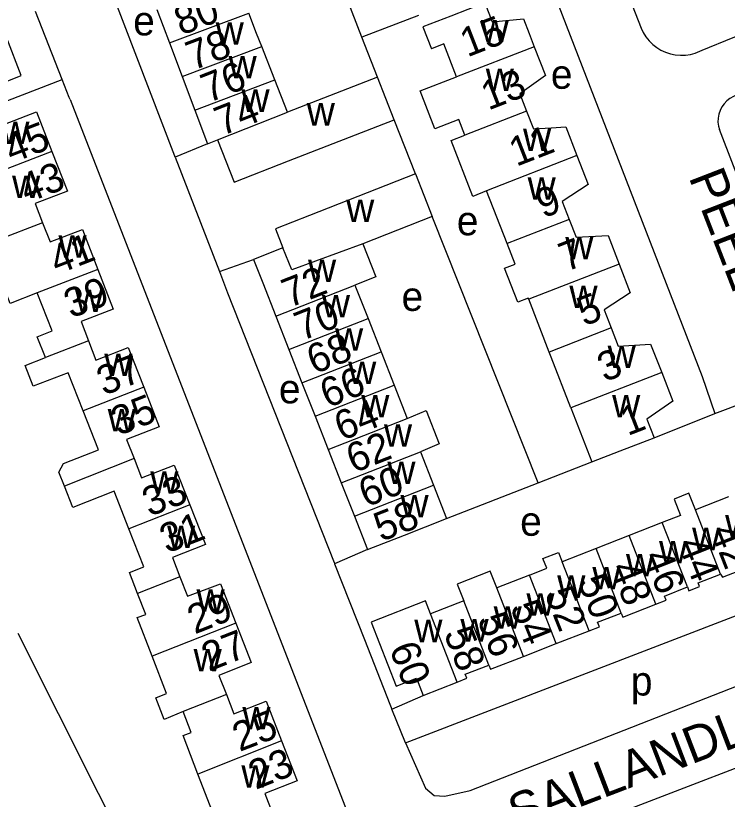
# Model space of a CAD drawing. Extents: x 159675 to 162108, y 386471 to 388472.
# Drawn here: x 159926.4 to 160024.2, y 387644.8 to 387752.4 of the extents above; entities that cross this region are included whole.
import ezdxf

# ---------------------------------------------------------------- set-up
doc = ezdxf.new("R2010")
doc.units = 0
for name, color, linetype in [('BLT_Basislijn', 7, 'Continuous'), ('BLT_Bebouwing', 7, 'Continuous'), ('BLT_Centroide', 7, 'Continuous'), ('BLT_Huisnummer', 7, 'Continuous'), ('BLT_Huisnummer_ tussenligend', 7, 'Continuous'), ('BLT_Onderverdeling_panden', 7, 'Continuous'), ('BLT_Straatnaam', 7, 'Continuous')]:
    doc.layers.add(name, color=color, linetype=linetype)

msp = doc.modelspace()

# ---------------------------------------------------------------- linework, layer by layer
at = {"layer": 'BLT_Basislijn'}
for p, q in [((159973.96, 387749.5), (159961.84, 387780.88)), ((160004.69, 387770.7), (160012.34, 387750.73)), ((159932.82, 387743.66), (159929.15, 387753)), ((159981.77, 387752.46), (159973.96, 387749.5)), ((159976.14, 387743.99), (159973.96, 387749.5)), ((159923.74, 387740.16), (159932.82, 387743.66)), ((159933.9, 387740.91), (159990.1, 387596.43)), ((159981.36, 387730.7), (159978.42, 387738.14)), ((160042.76, 387685.82), (160023.1, 387736.79)), ((159952.8, 387734.84), (159948.35, 387733)), ((159948.35, 387733), (159954.41, 387717.27)), ((159998.19, 387688.24), (159983.66, 387724.84)), ((159954.41, 387717.27), (159959.1, 387718.95)), ((160022.5, 387697.76), (160028.94, 387700.23)), ((160014.14, 387694.44), (160022.5, 387697.76)), ((159998.19, 387688.24), (160005.6, 387691.12)), ((159985.63, 387683.35), (159998.19, 387688.24)), ((159974.76, 387679.08), (159970.24, 387677.14)), ((159979.97, 387652.52), (160038.53, 387675.1)), ((159978.1, 387657.16), (159982.4, 387659.04)), ((159979.97, 387652.52), (159978.1, 387657.16))]:
    msp.add_line(p, q, dxfattribs=at)
for points in [[(159948.35, 387733), (159948.3, 387733.13), (159934.12, 387770.06)], [(160020.73, 387747.69), (160025.01, 387749.44), (160066.84, 387765.84)], [(159998.99, 387759.06), (159999.32, 387758.25), (160020.76, 387702.87), (160022.5, 387697.76)], [(160012.34, 387750.73), (160012.64, 387750.11), (160013.01, 387749.52), (160013.44, 387748.98), (160013.94, 387748.49), (160014.49, 387748.06), (160015.08, 387747.7), (160015.71, 387747.41), (160016.37, 387747.19), (160017.05, 387747.05), (160017.74, 387746.99), (160018.44, 387747.02), (160019.12, 387747.11), (160019.8, 387747.29), (160020.44, 387747.55), (160020.73, 387747.69)], [(159933.9, 387740.91), (159933.79, 387741.2), (159932.82, 387743.66)], [(160025.54, 387741.55), (160025.03, 387741.35), (160024.55, 387741.07), (160024.12, 387740.74), (160023.75, 387740.34), (160023.44, 387739.89), (160023.19, 387739.4), (160023.02, 387738.89), (160022.93, 387738.35), (160022.91, 387737.8), (160022.98, 387737.26), (160023.1, 387736.79)], [(159954.41, 387717.27), (159955.53, 387714.34), (159970.17, 387677.32), (159970.24, 387677.14)], [(159970.24, 387677.14), (159974.34, 387666.74), (159977.83, 387657.84), (159978.1, 387657.16)], [(159926.74, 387667.6), (159954.33, 387612.61), (159952.82, 387611.55), (159940.89, 387604.68)], [(159979.97, 387652.52), (159982.72, 387646.3), (159983.93, 387645.3), (159985.39, 387645.22), (159988.86, 387645.96), (160037.94, 387665.23)], [(159996.14, 387609.85), (159987.65, 387630.35), (159987.3, 387631.43), (159987.53, 387633.65), (159988.38, 387634.32), (160003.62, 387640.7), (160041.04, 387655.08), (160042.54, 387655.4), (160043.39, 387655.4), (160044.08, 387655.15), (160044.67, 387654.68), (160045.4, 387653.67)]]:
    msp.add_lwpolyline(points, dxfattribs=at)
at = {"layer": 'BLT_Bebouwing'}
for p, q in [((159945.83, 387753.29), (159947.57, 387748.68)), ((159959.53, 387750), (159958.45, 387752.79)), ((159960.24, 387748.19), (159959.53, 387750)), ((159996.97, 387750), (159997.68, 387748.17)), ((159947.57, 387748.68), (159949.31, 387744.07)), ((159962.03, 387743.6), (159960.24, 387748.19)), ((159949.31, 387744.07), (159951.05, 387739.45)), ((159976.14, 387743.99), (159963.76, 387739.16)), ((159978.42, 387738.14), (159976.14, 387743.99)), ((159963.76, 387739.16), (159962.03, 387743.6)), ((159929.27, 387739.22), (159931.41, 387733.77)), ((159951.05, 387739.45), (159952.8, 387734.84)), ((159952.8, 387734.84), (159954.17, 387735.37)), ((159981.36, 387730.7), (159983.66, 387724.84)), ((159993.94, 387721.12), (159991.12, 387728.38)), ((159983.66, 387724.84), (159974.13, 387721.1)), ((159959.1, 387718.95), (159960.36, 387715.72)), ((159960.36, 387715.72), (159962.16, 387711.14)), ((159973.04, 387715.41), (159974.84, 387710.83)), ((159999.73, 387706.22), (159996.91, 387713.47)), ((159962.16, 387711.14), (159963.96, 387706.56)), ((159974.84, 387710.83), (159976.63, 387706.25)), ((159963.96, 387706.56), (159965.76, 387701.98)), ((159976.63, 387706.25), (159978.43, 387701.67)), ((159965.76, 387701.98), (159967.56, 387697.4)), ((159978.43, 387701.67), (159980.23, 387697.09)), ((160002.71, 387698.55), (160005.6, 387691.12)), ((159967.56, 387697.4), (159969.36, 387692.82)), ((159969.36, 387692.82), (159971.16, 387688.24)), ((159982.03, 387692.51), (159983.83, 387687.93)), ((159971.16, 387688.24), (159972.96, 387683.66)), ((159983.83, 387687.93), (159985.63, 387683.35)), ((160024.37, 387686.34), (160019.81, 387684.56)), ((159972.96, 387683.66), (159974.76, 387679.08)), ((160015.26, 387682.78), (160010.71, 387681)), ((160010.71, 387681), (160006.16, 387679.22)), ((160006.16, 387679.22), (160001.5, 387677.4)), ((159997.02, 387675.57), (159992.53, 387673.82)), ((159987.98, 387672.04), (159983.43, 387670.26)), ((160000.69, 387666.17), (160005.2, 387667.93)), ((159996.21, 387664.41), (160000.69, 387666.17)), ((159982.4, 387659.04), (159987.09, 387660.88))]:
    msp.add_line(p, q, dxfattribs=at)
for points in [[(159990.88, 387754.18), (159986.22, 387752.37), (159982.37, 387750.88), (159983.54, 387747.87)], [(159990.88, 387754.18), (159991.89, 387751.58), (159996.19, 387752.02), (159996.97, 387750)], [(159916.63, 387746), (159919.3, 387739.15), (159923.81, 387740.96), (159923.16, 387742.62), (159927.2, 387744.2), (159925.19, 387749.35)], [(159987, 387744.05), (159985.26, 387748.54), (159983.54, 387747.87)], [(159997.68, 387748.17), (159999.23, 387744.19), (159995.68, 387741.71), (159996.62, 387739.3)], [(159988.15, 387736.01), (159987.31, 387738.16), (159984.02, 387736.88), (159981.99, 387742.11), (159987, 387744.05)], [(159923.74, 387740.16), (159924.78, 387737.47), (159929.27, 387739.22)], [(159996.62, 387739.3), (159997.55, 387736.9), (160000, 387737.03), (160001.99, 387737.14), (160003.52, 387733.2)], [(159954.17, 387735.37), (159956.43, 387729.57), (159963.92, 387732.49), (159978.42, 387738.14)], [(159991.12, 387728.38), (159989.25, 387727.61), (159986.27, 387735.28), (159988.15, 387736.01)], [(159931.41, 387733.77), (159933.56, 387728.33), (159929.09, 387726.61), (159930.12, 387723.98)], [(160003.52, 387733.2), (160005.06, 387729.25), (160001.52, 387726.89), (160002.47, 387724.44)], [(159981.36, 387730.7), (159966.79, 387724.98), (159962.13, 387723.15), (159963.15, 387720.55)], [(159930.12, 387723.98), (159931.15, 387721.35), (159935.62, 387723.05), (159937.72, 387717.58)], [(160002.47, 387724.44), (160003.42, 387722), (160007.81, 387722.23), (160009.34, 387718.3)], [(159929.37, 387714.37), (159925.65, 387712.9), (159923.61, 387718.14), (159920.6, 387716.97), (159919.47, 387719.86), (159922.34, 387720.96)], [(159963.15, 387720.55), (159959.1, 387718.95)], [(159974.13, 387721.1), (159975.89, 387716.57), (159973.04, 387715.41)], [(159996.91, 387713.47), (159996.85, 387713.63), (159995.4, 387713.06), (159993.58, 387717.73), (159995.04, 387718.3), (159993.94, 387721.12)], [(160009.34, 387718.3), (160010.87, 387714.37), (160007.27, 387712.03), (160008.24, 387709.53)], [(159937.72, 387717.58), (159939.83, 387712.1), (159935.4, 387710.4), (159936.43, 387707.75)], [(159930.52, 387705.46), (159929.4, 387708.32), (159931.42, 387709.12), (159929.37, 387714.37)], [(160008.24, 387709.53), (160009.22, 387707.03), (160013.65, 387707.32), (160015.18, 387703.39)], [(159936.43, 387707.75), (159937.46, 387705.1), (159941.9, 387706.84), (159944.02, 387701.39)], [(159935.68, 387698.15), (159933.62, 387703.38), (159928.85, 387701.52), (159927.73, 387704.36), (159930.52, 387705.46)], [(160002.71, 387698.55), (160000, 387705.53), (159999.73, 387706.22)], [(160015.18, 387703.39), (160016.7, 387699.47), (160013.14, 387697), (160014.14, 387694.44)], [(159944.02, 387701.39), (159946.14, 387695.93), (159941.66, 387694.21), (159942.69, 387691.58)], [(159933.11, 387687.8), (159932.37, 387689.7), (159932.98, 387690.89), (159937.79, 387692.77), (159935.68, 387698.15)], [(159980.23, 387697.09), (159982.82, 387698.19), (159984.61, 387693.62), (159982.03, 387692.51)], [(160005.6, 387691.12), (160009.48, 387692.63), (160014.14, 387694.44)], [(159942.69, 387691.58), (159943.73, 387688.94), (159948.2, 387690.66), (159950.34, 387685.21)], [(159941.99, 387681.92), (159939.96, 387687.11), (159934.26, 387684.87), (159933.11, 387687.8)], [(160019.81, 387684.56), (160018.93, 387686.82), (160016.87, 387686.02), (160017.75, 387683.76), (160015.26, 387682.78)], [(159950.34, 387685.21), (159952.49, 387679.76), (159947.97, 387678), (159949, 387675.34)], [(159974.76, 387679.08), (159979.85, 387681.08), (159985.63, 387683.35)], [(159943.16, 387673.07), (159942.04, 387675.94), (159944.01, 387676.72), (159941.99, 387681.92)], [(159997.02, 387675.57), (159999.39, 387676.51), (159998.87, 387677.84), (160001, 387678.68), (160001.5, 387677.4)], [(160023.27, 387675.71), (160023.52, 387675.27), (160028, 387677.05)], [(159949, 387675.34), (159950.04, 387672.69), (159954.56, 387674.39), (159956.66, 387668.97)], [(159992.53, 387673.82), (159991.63, 387676.11), (159987.08, 387674.34), (159987.98, 387672.04)], [(160018.72, 387673.95), (160018.93, 387673.42), (160020.39, 387673.99), (160020.19, 387674.49), (160023.27, 387675.71)], [(159945.17, 387664.45), (159943.12, 387669.73), (159944.3, 387670.18), (159943.16, 387673.07)], [(160014.39, 387671.59), (160015.79, 387672.15), (160015.57, 387672.69), (160018.72, 387673.95)], [(159983.43, 387670.26), (159982.74, 387672.03), (159975.27, 387669.11), (159978.71, 387660.32), (159981.48, 387661.4), (159982.4, 387659.04)], [(160009.62, 387670.36), (160009.84, 387669.8), (160014.39, 387671.59)], [(160005.2, 387667.93), (160006.62, 387668.48), (160006.38, 387669.1), (160009.62, 387670.36)], [(159956.66, 387668.97), (159958.77, 387663.56), (159954.34, 387661.8), (159955.37, 387659.16)], [(159949.43, 387656.85), (159946.83, 387655.74), (159945.67, 387658.72), (159947.15, 387659.33), (159945.17, 387664.45)], [(159991.43, 387663.22), (159991.65, 387662.64), (159996.21, 387664.41)], [(159987.09, 387660.88), (159988.42, 387661.4), (159988.2, 387661.96), (159991.43, 387663.22)], [(159955.37, 387659.16), (159956.4, 387656.53), (159960.83, 387658.27), (159962.96, 387652.79)], [(159951.47, 387648.23), (159949.42, 387653.52), (159950.55, 387653.96), (159949.43, 387656.85)], [(159962.96, 387652.79), (159965.09, 387647.3), (159960.64, 387645.59), (159961.67, 387642.96)], [(159955.78, 387640.69), (159953.95, 387639.95), (159952.81, 387642.82), (159953.47, 387643.07), (159951.47, 387648.23)]]:
    msp.add_lwpolyline(points, dxfattribs=at)
at = {"layer": 'BLT_Onderverdeling_panden'}
for p, q in [((159947.57, 387748.68), (159958.45, 387752.79)), ((159949.31, 387744.07), (159960.24, 387748.19)), ((159997.68, 387748.17), (159987, 387744.05)), ((159951.05, 387739.45), (159962.03, 387743.6)), ((159954.17, 387735.37), (159963.76, 387739.16)), ((159996.62, 387739.3), (159988.15, 387736.01)), ((159931.41, 387733.77), (159920, 387729.38)), ((160003.52, 387733.2), (159991.12, 387728.38)), ((159930.12, 387723.98), (159922.34, 387720.96)), ((160002.47, 387724.44), (159993.94, 387721.12)), ((160009.34, 387718.3), (159996.91, 387713.47)), ((159937.72, 387717.58), (159929.37, 387714.37)), ((159962.16, 387711.14), (159973.04, 387715.41)), ((159963.96, 387706.56), (159974.84, 387710.83)), ((160008.24, 387709.53), (159999.73, 387706.22)), ((159936.43, 387707.75), (159930.52, 387705.46)), ((159965.76, 387701.98), (159976.63, 387706.25)), ((160015.18, 387703.39), (160002.71, 387698.55)), ((159944.02, 387701.39), (159935.68, 387698.15)), ((159967.56, 387697.4), (159978.43, 387701.67)), ((159969.36, 387692.82), (159980.23, 387697.09)), ((159971.16, 387688.24), (159982.03, 387692.51)), ((159942.69, 387691.58), (159933.11, 387687.8)), ((159972.96, 387683.66), (159983.83, 387687.93)), ((159950.34, 387685.21), (159941.99, 387681.92)), ((160023.27, 387675.71), (160019.81, 387684.56)), ((160018.72, 387673.95), (160015.26, 387682.78)), ((160014.39, 387671.59), (160010.71, 387681)), ((160009.62, 387670.36), (160006.16, 387679.22)), ((160005.2, 387667.93), (160001.5, 387677.4)), ((159949, 387675.34), (159943.16, 387673.07)), ((160000.69, 387666.17), (159997.02, 387675.57)), ((159996.21, 387664.41), (159992.53, 387673.82)), ((159991.43, 387663.22), (159987.98, 387672.04)), ((159987.09, 387660.88), (159983.43, 387670.26)), ((159956.66, 387668.97), (159945.17, 387664.45)), ((159955.37, 387659.16), (159949.43, 387656.85)), ((159962.96, 387652.79), (159951.47, 387648.23))]:
    msp.add_line(p, q, dxfattribs=at)
msp.add_lwpolyline([(159974.13, 387721.1), (159964.35, 387717.5), (159963.15, 387720.55)], dxfattribs=at)

# ---------------------------------------------------------------- texts
at = {"layer": 'BLT_Centroide'}
for s, p in [('e', (159942.57, 387749.72)), ('w', (159953.9, 387748.44)), ('w', (159990.32, 387748.78)), ('w', (159955.67, 387743.81)), ('w', (159991.01, 387742.09)), ('e', (159999.95, 387742.39)), ('w', (159957.44, 387739.22)), ('w', (159966.41, 387737.34)), ('w', (159924.45, 387734.78)), ('w', (159996.13, 387733.84)), ('w', (159925.93, 387727.38)), ('w', (159996.76, 387727.16)), ('w', (159971.83, 387724.09)), ('e', (159987.03, 387722.26)), ('w', (159932.3, 387719.19)), ('w', (160001.93, 387718.97)), ('w', (159966.59, 387715.84)), ('e', (159979.44, 387711.87)), ('w', (160002.5, 387712.25)), ('w', (159934.59, 387711.7)), ('w', (159968.5, 387711)), ('w', (159970.3, 387706.41)), ('w', (160007.75, 387704.03)), ('w', (159938.6, 387702.94)), ('w', (159972.1, 387701.81)), ('e', (159962.59, 387699.17)), ('w', (159973.9, 387697.25)), ('w', (160008.37, 387697.25)), ('w', (159939.07, 387695.31)), ('w', (159977.02, 387693.22)), ('w', (159977.49, 387688.09)), ('w', (159944.92, 387686.75)), ('w', (159979.29, 387683.5)), ('e', (159995.73, 387680.98)), ('w', (160023.89, 387680.78)), ('w', (159947.23, 387679.31)), ('w', (160019.36, 387679)), ('w', (160014.81, 387677.2)), ('w', (160010.27, 387675.42)), ('w', (160005.66, 387673.61)), ('w', (160000.83, 387672.45)), ('w', (159951.27, 387670.53)), ('w', (159996.59, 387670.02)), ('w', (159992.09, 387668.23)), ('w', (159981.19, 387666.36)), ('w', (159987.53, 387666.45)), ('w', (159950.87, 387662.34)), ('p', (160010.94, 387659.03)), ('w', (159957.57, 387654.38)), ('w', (159957.43, 387646.38))]:
    msp.add_text(s, height=4, dxfattribs=at).set_placement(p)
at = {"layer": 'BLT_Huisnummer'}
for s, rotation, p in [('78', 20.6985, (159950.77, 387744.87)), ('13', 21.2353, (159991.35, 387739.38)), ('74', 21.6683, (159954.75, 387735.88)), ('45', 21.0367, (159925.87, 387732.12)), ('9', 21.2456, (159998.9, 387724.56)), ('72', 21.4435, (159963.99, 387712.25)), ('39', 21.227, (159934.04, 387710.81)), ('5', 21.233, (160004.52, 387709.72)), ('66', 21.4407, (159969.24, 387698.48)), ('35', 21.4791, (159940.54, 387694.67)), ('1', 21.2481, (160010.5, 387694.66)), ('62', 21.4425, (159972.84, 387689.54)), ('58', 21.4415, (159976.62, 387680.12)), ('31', 21.0883, (159947.19, 387678.52)), ('44', 291.5585, (160017.36, 387679.88)), ('48', 291.5541, (160008.05, 387676.59)), ('52', 291.5576, (159999.04, 387673.07)), ('56', 291.3441, (159989.79, 387669.5)), ('27', 21.3668, (159952.95, 387662.29)), ('60', 291.3828, (159977.7, 387665.5)), ('23', 21.4557, (159959.39, 387646.06))]:
    msp.add_text(s, height=4, rotation=rotation, dxfattribs=at).set_placement(p)
at = {"layer": 'BLT_Huisnummer_ tussenligend'}
for s, rotation, p in [('80', 20.6985, (159949.16, 387749.68)), ('15', 21.244, (159988.47, 387746.68)), ('76', 21.6683, (159952.89, 387740.41)), ('11', 21.2353, (159995.2, 387731.66)), ('43', 20.8913, (159927.94, 387726.64)), ('41', 21.0661, (159932.09, 387716.83)), ('7', 21.2443, (160002.04, 387717.21)), ('70', 21.4453, (159965.73, 387707.71)), ('68', 21.4407, (159967.42, 387703.13)), ('3', 21.2396, (160007.32, 387702.06)), ('37', 20.9809, (159938.53, 387700.2)), ('64', 21.4425, (159971.2, 387693.98)), ('60', 21.4443, (159974.55, 387684.84)), ('33', 21.2395, (159944.8, 387683.57)), ('42', 291.5591, (160021.83, 387681.64)), ('46', 291.5579, (160012.6, 387678.17)), ('50', 291.5582, (160003.55, 387674.76)), ('29', 21.6384, (159951.02, 387667.41)), ('54', 291.557, (159994.31, 387671.18)), ('58', 291.3429, (159985.2, 387667.57)), ('25', 21.0883, (159957.18, 387651.27))]:
    msp.add_text(s, height=4, rotation=rotation, dxfattribs=at).set_placement(p)
at = {"layer": 'BLT_Straatnaam'}
for s, rotation, p in [('PEELLANDLAAN', 291.178, (160018.85, 387730.27)), ('SALLANDLAAN', 20.9567, (159995.32, 387640.38))]:
    msp.add_text(s, height=5, rotation=rotation, dxfattribs=at).set_placement(p)

doc.saveas('drawing.dxf')
